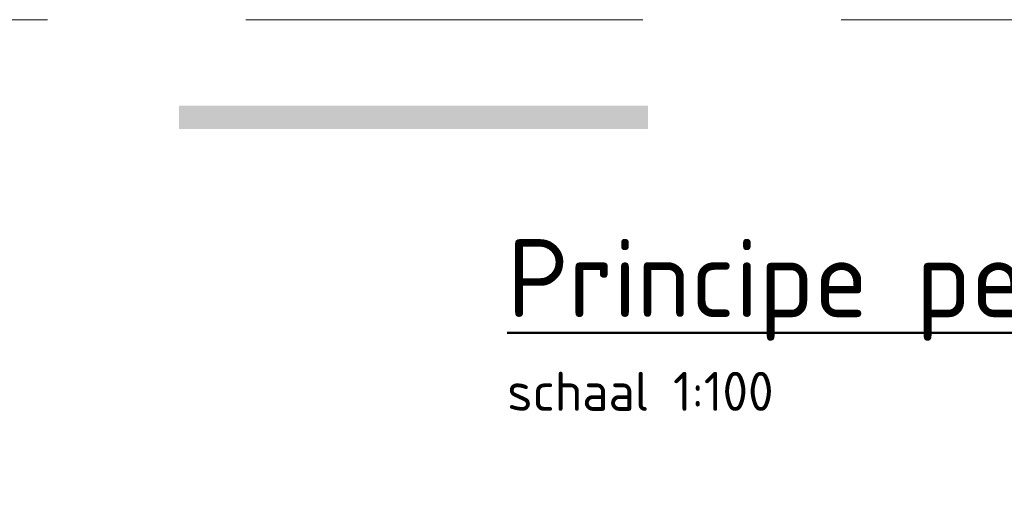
# Model space of a CAD drawing. Header units: metres. Extents: x -699 to 2316, y -1199 to 781.
# Tile 382 of 593: x 794.79 to 801.09, y -257.79 to -254.73. Entities that reach past the tile are written whole.
import ezdxf
from ezdxf import colors
from ezdxf.entities.mleader import LeaderData, LeaderLine
from ezdxf.math import Vec2, Vec3

# ---------------------------------------------------------------- set-up
doc = ezdxf.new("R2010")
doc.units = ezdxf.units.M
doc.linetypes.add('HIDDENX2', pattern=[19.05, 12.7, -6.35])
doc.linetypes.add('VW-3-3_STREEP', pattern=[6, 3, -3])
for name, color, linetype, lineweight in [('N-WE-VH-KANTVERHARDING-G', 210, 'Continuous', 35), ('N-WE-VW-MARKERING_LANGS_STREEP_33-G', 7, 'VW-3-3_STREEP', 13), ('X-XX-AL-T25', 7, 'Continuous', 25), ('X-XX-AL-T50', 130, 'Continuous', 50)]:
    doc.layers.add(name, color=color, linetype=linetype, lineweight=lineweight)
doc.styles.add('NLCS-ISO-M100-T25', font='NLCS-ISO.ttf', dxfattribs={"height": 0.25})
doc.styles.add('NLCS-ISO-M100-T50', font='NLCS-ISO.ttf', dxfattribs={"height": 0.5})

msp = doc.modelspace()

# ---------------------------------------------------------------- linework, layer by layer
at = {"layer": 'N-WE-VH-KANTVERHARDING-G', "color": 8, "linetype": 'HIDDENX2', "lineweight": 5, "ltscale": 0.2}
msp.add_line((769.5688, -254.7327), (843.0688, -254.7327), dxfattribs=at)
at = {"layer": 'N-WE-VW-MARKERING_LANGS_STREEP_33-G', "color": 253, "linetype": 'Continuous'}
msp.add_solid([(795.8116, -255.2827), (798.8116, -255.2827), (795.8116, -255.4327), (798.8116, -255.4327)], dxfattribs=at)

# ---------------------------------------------------------------- texts
at = {"layer": 'X-XX-AL-T25', "style": 'NLCS-ISO-M100-T25'}
msp.add_text('schaal 1:100', height=0.25, dxfattribs=at).set_placement((797.9107, -257.2387))
at = {"layer": 'X-XX-AL-T50', "style": 'NLCS-ISO-M100-T50'}
msp.add_text('%%UPrincipe perron met haakse toegang', height=0.5, dxfattribs=at).set_placement((797.9107, -256.6387))

# ---------------------------------------------------------------- leaders
at = {"layer": 'X-XX-AL-T25'}
ml = msp.add_multileader_mtext('Standard', dxfattribs=at)
ml.set_content('6x aluminium met beton gevulde klanktegels (instapmarkering)\\P0,30x0,30x0,07 (grijs) met gladde bovenkant voorzien van anti-slip\\P(geel akoestisch vlak als instapmarkering is ook toegestaan)', color=256, style='NLCS-ISO-M100-T25')
ml.set_leader_properties(color=256, linetype='ByLayer', lineweight=-1)
ml.build(insert=Vec2(0, 0))
ml.multileader.update_dxf_attribs({"text_left_attachment_type": 5, "text_right_attachment_type": 5, "dogleg_length": 0.25, "arrow_head_size": 0.25})
ctx = ml.context
ctx.base_point, ctx.char_height, ctx.arrow_head_size, ctx.landing_gap_size, ctx.plane_origin = Vec3(788.0339, -249.5065), 0.25, 0.25, 0.09, Vec3(-145.7603, -12.312)
ctx.left_attachment, ctx.right_attachment = 5, 5
notes = []
notes.append((ctx, [(1, (1, 1, 0), (798.6514, -249.5065), (-1, 0), 0.25, [(0, [(799.9248, -250.6124)], 0, [])])]))
ctx.mtext.insert, ctx.mtext.flow_direction = Vec3(788.1239, -248.2731), 5
for ctx, leaders in notes:
    for number, flags, end, landing, length, lines in leaders:
        leader = LeaderData()
        leader.index, (leader.has_last_leader_line, leader.has_dogleg_vector, leader.attachment_direction) = number, flags
        leader.last_leader_point, leader.dogleg_vector, leader.dogleg_length = Vec3(end), Vec3(landing), length
        for number, points, colour, breaks in lines:
            line = LeaderLine()
            line.index, line.vertices, line.color, line.breaks = number, Vec3.list(points), colors.encode_raw_color(colour), breaks
            leader.lines.append(line)
        ctx.leaders.append(leader)

doc.saveas('drawing.dxf')
